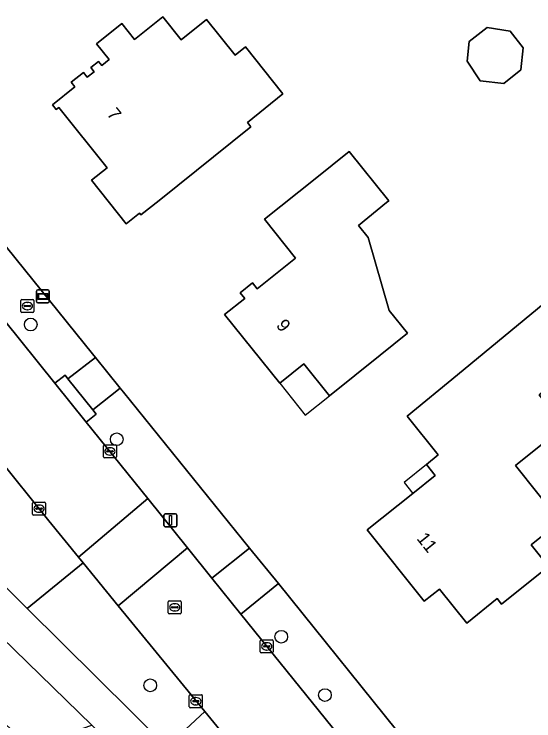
# Model space of a CAD drawing. Extents: x 162417 to 163722, y 384268 to 385417.
# Drawn here: x 163443.6 to 163483.6, y 384814.8 to 384869.2 of the extents above; entities that cross this region are included whole.
import ezdxf

# ---------------------------------------------------------------- set-up
doc = ezdxf.new("R2010")
doc.units = 0
for name, color, linetype in [('IMGEO_Berm_groen', 7, 'Continuous'), ('IMGEO_Boom', 7, 'Continuous'), ('IMGEO_Brandkraan', 7, 'Continuous'), ('IMGEO_Erf', 7, 'Continuous'), ('IMGEO_Groenvoorziening', 7, 'Continuous'), ('IMGEO_Kolk', 7, 'Continuous'), ('IMGEO_Lichtmast', 7, 'Continuous'), ('IMGEO_Loofbos', 7, 'Continuous'), ('IMGEO_Pand', 7, 'Continuous'), ('IMGEO_Pand_nummerreeks', 7, 'Continuous'), ('IMGEO_Pand_overbouw', 7, 'Continuous'), ('IMGEO_Rijbaan_lokaal_gesloten', 7, 'Continuous'), ('IMGEO_Rijbaan_lokaal_open', 7, 'Continuous'), ('IMGEO_Rioolput', 7, 'Continuous'), ('IMGEO_Verklikker', 7, 'Continuous'), ('IMGEO_Voetpad_open', 7, 'Continuous')]:
    doc.layers.add(name, color=color, linetype=linetype)

msp = doc.modelspace()

# ---------------------------------------------------------------- linework, layer by layer
at = {"layer": 'IMGEO_Berm_groen'}
for points in [[(163437.735, 384857.778), (163434.868, 384855.535), (163446.713, 384840.825), (163447.501, 384841.435), (163447.728, 384841.15), (163449.843, 384842.786), (163449.614, 384843.069)], [(163452.011, 384840.109), (163451.746, 384840.437), (163449.638, 384838.756), (163449.901, 384838.426), (163449.136, 384837.816), (163453.877, 384831.928), (163456.919, 384828.15), (163458.817, 384825.793), (163461.716, 384828.124)], [(163463.926, 384825.396), (163461.042, 384823.029), (163471.11, 384810.587), (163473.971, 384812.925)]]:
    msp.add_lwpolyline(points, close=True, dxfattribs=at)
at = {"layer": 'IMGEO_Boom'}
for centre in [(163444.862, 384845.327), (163451.482, 384836.492), (163464.148, 384821.301), (163454.061, 384817.556), (163467.509, 384816.807)]:
    msp.add_circle(centre, 0.489, dxfattribs=at)
at = {"layer": 'IMGEO_Brandkraan'}
for p, q in [((163444.106, 384846.323), (163444.106, 384847.175)), ((163444.181, 384847.249), (163445.033, 384847.249)), ((163444.594, 384847.029), (163444.619, 384847.029)), ((163445.107, 384847.175), (163445.107, 384846.323)), ((163444.365, 384846.743), (163444.365, 384846.755)), ((163444.803, 384846.706), (163444.405, 384846.706)), ((163444.408, 384846.792), (163444.806, 384846.792)), ((163444.617, 384846.469), (163444.592, 384846.469)), ((163444.849, 384846.755), (163444.849, 384846.743)), ((163445.033, 384846.249), (163444.181, 384846.249))]:
    msp.add_line(p, q, dxfattribs=at)
for points in [[(163444.106, 384846.323), (163444.106, 384847.175)], [(163444.181, 384847.249), (163445.033, 384847.249)], [(163445.107, 384847.175), (163445.107, 384846.323)], [(163445.033, 384846.249), (163444.181, 384846.249)]]:
    msp.add_lwpolyline(points, dxfattribs=at)
for centre, radius, start, end in [((163444.183, 384847.173), 0.0765, 91.552, 178.448), ((163444.183, 384847.173), 0.0765, 91.552, 178.448), ((163445.031, 384847.173), 0.0765, 1.552, 88.448), ((163445.031, 384847.173), 0.0765, 1.552, 88.448), ((163444.405, 384846.752), 0.0403, 85.8775, 175.7526), ((163444.402, 384846.742), 0.0366, 178.938, 274.7102), ((163444.806, 384846.749), 0.043, 264.8664, 352.4533), ((163444.81, 384846.754), 0.0386, 1.7309, 96.639), ((163444.183, 384846.325), 0.0765, 181.552, 268.448), ((163444.183, 384846.325), 0.0765, 181.552, 268.448), ((163445.031, 384846.325), 0.0765, 271.552, 358.448), ((163445.031, 384846.325), 0.0765, 271.552, 358.448)]:
    msp.add_arc(centre, radius, start, end, dxfattribs=at)
for centre, major_axis, ratio, start_param, end_param in [((163444.593, 384846.749), (-0.387, 0.002), 0.722429, 4.712389, 7.853982), ((163444.618, 384846.749), (-0.39, 0.002), 0.717154, 1.570796, 4.712389)]:
    msp.add_ellipse(centre, major_axis=major_axis, ratio=ratio, start_param=start_param, end_param=end_param, dxfattribs=at)
at = {"layer": 'IMGEO_Erf'}
msp.add_lwpolyline([(163565.372, 384794.06), (163550.928, 384821.281), (163500, 384915.752), (163498.731, 384918.106), (163416.764, 384883.847), (163435.391, 384860.693), (163437.735, 384857.778), (163449.614, 384843.069), (163449.843, 384842.786), (163451.746, 384840.437), (163452.011, 384840.109), (163461.716, 384828.124), (163463.926, 384825.396), (163473.971, 384812.925)], dxfattribs=at)
for points in [[(163454.74, 384854.883), (163453.339, 384853.761), (163453.226, 384853.901), (163452.211, 384853.088), (163449.536, 384856.429), (163450.737, 384857.391), (163447.017, 384862.037), (163446.817, 384861.877), (163446.533, 384862.231), (163448.263, 384863.616), (163447.977, 384863.972), (163448.912, 384864.721), (163449.209, 384864.351), (163449.748, 384864.783), (163449.492, 384865.104), (163450.085, 384865.579), (163450.341, 384865.258), (163450.912, 384865.715), (163449.932, 384866.941), (163451.87, 384868.49), (163452.856, 384867.258), (163455.036, 384869.004), (163456.454, 384867.233), (163458.403, 384868.793), (163460.597, 384866.054), (163461.386, 384866.686), (163464.28, 384863.072), (163461.541, 384860.879), (163461.81, 384860.543)], [(163479.462, 384864.093), (163478.456, 384865.602), (163478.614, 384867.104), (163479.997, 384868.174), (163481.781, 384867.901), (163482.78, 384866.627), (163482.6, 384864.918), (163481.281, 384863.869)], [(163471.755, 384842.967), (163467.853, 384839.839), (163465.886, 384842.293), (163464.033, 384840.807), (163459.793, 384846.096), (163461.338, 384847.335), (163460.99, 384847.769), (163461.936, 384848.528), (163462.3, 384848.074), (163463.185, 384848.784), (163465.258, 384850.445), (163462.87, 384853.423), (163466.772, 384856.551), (163469.377, 384858.64), (163472.432, 384854.854), (163472.248, 384854.706), (163470.086, 384852.954), (163470.844, 384852.015), (163472.457, 384846.406), (163473.861, 384844.655)], [(163481.118, 384823.815), (163480.784, 384824.231), (163478.429, 384822.347), (163476.331, 384824.97), (163475.151, 384824.026), (163470.757, 384829.52), (163474.277, 384832.334), (163475.995, 384833.708), (163475.323, 384834.548), (163476.245, 384835.285), (163473.854, 384838.277), (163477.716, 384841.453), (163486.967, 384849.063), (163489.539, 384845.845), (163486.875, 384843.715), (163487.611, 384842.793), (163484.002, 384839.907), (163485.944, 384837.478), (163482.187, 384834.474), (163485.634, 384830.162), (163483.403, 384828.377), (163484.737, 384826.709)]]:
    msp.add_lwpolyline(points, close=True, dxfattribs=at)
at = {"layer": 'IMGEO_Groenvoorziening'}
msp.add_lwpolyline([(163451.602, 384823.686), (163448.899, 384826.989), (163444.598, 384823.469), (163455.351, 384812.817), (163458.271, 384815.535)], close=True, dxfattribs=at)
at = {"layer": 'IMGEO_Kolk'}
for p, q in [((163450.531, 384836.063), (163451.383, 384836.063)), ((163450.456, 384835.137), (163450.456, 384835.989)), ((163450.715, 384835.557), (163450.715, 384835.569)), ((163451.153, 384835.52), (163450.755, 384835.52)), ((163450.758, 384835.606), (163451.156, 384835.606)), ((163450.944, 384835.843), (163450.969, 384835.843)), ((163451.199, 384835.569), (163451.199, 384835.557)), ((163451.457, 384835.989), (163451.457, 384835.137)), ((163451.383, 384835.063), (163450.531, 384835.063)), ((163450.967, 384835.283), (163450.942, 384835.283)), ((163445.002, 384830.73), (163445.002, 384831.582)), ((163445.077, 384831.656), (163445.929, 384831.656)), ((163445.261, 384831.15), (163445.261, 384831.162)), ((163445.304, 384831.199), (163445.702, 384831.199)), ((163445.49, 384831.436), (163445.515, 384831.436)), ((163445.745, 384831.162), (163445.745, 384831.15)), ((163446.003, 384831.582), (163446.003, 384830.73)), ((163445.929, 384830.656), (163445.077, 384830.656)), ((163445.699, 384831.113), (163445.301, 384831.113)), ((163445.513, 384830.876), (163445.488, 384830.876)), ((163462.535, 384820.125), (163462.535, 384820.977)), ((163462.61, 384821.051), (163463.462, 384821.051)), ((163463.023, 384820.831), (163463.048, 384820.831)), ((163463.536, 384820.977), (163463.536, 384820.125)), ((163462.794, 384820.545), (163462.794, 384820.557)), ((163463.232, 384820.508), (163462.834, 384820.508)), ((163462.837, 384820.594), (163463.235, 384820.594)), ((163463.046, 384820.271), (163463.021, 384820.271)), ((163463.278, 384820.557), (163463.278, 384820.545)), ((163463.462, 384820.051), (163462.61, 384820.051)), ((163457.072, 384815.912), (163457.072, 384816.764)), ((163457.147, 384816.838), (163457.999, 384816.838)), ((163457.56, 384816.618), (163457.585, 384816.618)), ((163458.073, 384816.764), (163458.073, 384815.912)), ((163457.331, 384816.332), (163457.331, 384816.344)), ((163457.769, 384816.295), (163457.371, 384816.295)), ((163457.374, 384816.381), (163457.772, 384816.381)), ((163457.583, 384816.058), (163457.558, 384816.058)), ((163457.815, 384816.344), (163457.815, 384816.332)), ((163457.999, 384815.838), (163457.147, 384815.838))]:
    msp.add_line(p, q, dxfattribs=at)
for points in [[(163450.531, 384836.063), (163451.383, 384836.063)], [(163450.456, 384835.137), (163450.456, 384835.989)], [(163451.457, 384835.989), (163451.457, 384835.137)], [(163451.383, 384835.063), (163450.531, 384835.063)], [(163445.002, 384830.73), (163445.002, 384831.582)], [(163445.077, 384831.656), (163445.929, 384831.656)], [(163446.003, 384831.582), (163446.003, 384830.73)], [(163445.929, 384830.656), (163445.077, 384830.656)], [(163462.535, 384820.125), (163462.535, 384820.977)], [(163462.61, 384821.051), (163463.462, 384821.051)], [(163463.536, 384820.977), (163463.536, 384820.125)], [(163463.462, 384820.051), (163462.61, 384820.051)], [(163457.072, 384815.912), (163457.072, 384816.764)], [(163457.147, 384816.838), (163457.999, 384816.838)], [(163458.073, 384816.764), (163458.073, 384815.912)], [(163457.999, 384815.838), (163457.147, 384815.838)]]:
    msp.add_lwpolyline(points, dxfattribs=at)
for centre, radius, start, end in [((163450.533, 384835.987), 0.0765, 91.552, 178.448), ((163450.533, 384835.987), 0.0765, 91.552, 178.448), ((163451.381, 384835.987), 0.0765, 1.552, 88.448), ((163451.381, 384835.987), 0.0765, 1.552, 88.448), ((163450.755, 384835.566), 0.0403, 85.8775, 175.7526), ((163450.752, 384835.556), 0.0366, 178.938, 274.7102), ((163451.156, 384835.563), 0.043, 264.8664, 352.4533), ((163451.16, 384835.568), 0.0386, 1.7309, 96.639), ((163450.533, 384835.139), 0.0765, 181.552, 268.448), ((163450.533, 384835.139), 0.0765, 181.552, 268.448), ((163451.381, 384835.139), 0.0765, 271.552, 358.448), ((163451.381, 384835.139), 0.0765, 271.552, 358.448), ((163445.079, 384831.58), 0.0765, 91.552, 178.448), ((163445.079, 384831.58), 0.0765, 91.552, 178.448), ((163445.301, 384831.159), 0.0403, 85.8775, 175.7526), ((163445.298, 384831.149), 0.0366, 178.938, 274.7102), ((163445.702, 384831.156), 0.043, 264.8664, 352.4533), ((163445.706, 384831.161), 0.0386, 1.7309, 96.639), ((163445.927, 384831.58), 0.0765, 1.552, 88.448), ((163445.927, 384831.58), 0.0765, 1.552, 88.448), ((163445.079, 384830.732), 0.0765, 181.552, 268.448), ((163445.079, 384830.732), 0.0765, 181.552, 268.448), ((163445.927, 384830.732), 0.0765, 271.552, 358.448), ((163445.927, 384830.732), 0.0765, 271.552, 358.448), ((163462.612, 384820.975), 0.0765, 91.552, 178.448), ((163462.612, 384820.975), 0.0765, 91.552, 178.448), ((163463.46, 384820.975), 0.0765, 1.552, 88.448), ((163463.46, 384820.975), 0.0765, 1.552, 88.448), ((163462.834, 384820.554), 0.0403, 85.8775, 175.7526), ((163462.831, 384820.544), 0.0366, 178.938, 274.7102), ((163463.235, 384820.551), 0.043, 264.8664, 352.4533), ((163463.239, 384820.556), 0.0386, 1.7309, 96.639), ((163462.612, 384820.127), 0.0765, 181.552, 268.448), ((163462.612, 384820.127), 0.0765, 181.552, 268.448), ((163463.46, 384820.127), 0.0765, 271.552, 358.448), ((163463.46, 384820.127), 0.0765, 271.552, 358.448), ((163457.149, 384816.762), 0.0765, 91.552, 178.448), ((163457.149, 384816.762), 0.0765, 91.552, 178.448), ((163457.997, 384816.762), 0.0765, 1.552, 88.448), ((163457.997, 384816.762), 0.0765, 1.552, 88.448), ((163457.149, 384815.914), 0.0765, 181.552, 268.448), ((163457.149, 384815.914), 0.0765, 181.552, 268.448), ((163457.371, 384816.341), 0.0403, 85.8775, 175.7526), ((163457.368, 384816.331), 0.0366, 178.938, 274.7102), ((163457.772, 384816.338), 0.043, 264.8664, 352.4533), ((163457.776, 384816.343), 0.0386, 1.7309, 96.639), ((163457.997, 384815.914), 0.0765, 271.552, 358.448), ((163457.997, 384815.914), 0.0765, 271.552, 358.448)]:
    msp.add_arc(centre, radius, start, end, dxfattribs=at)
for centre, major_axis, ratio, start_param, end_param in [((163450.943, 384835.563), (-0.387, 0.002), 0.722429, 4.712389, 7.853982), ((163450.968, 384835.563), (-0.39, 0.002), 0.717154, 1.570796, 4.712389), ((163445.489, 384831.156), (-0.387, 0.002), 0.722429, 4.712389, 7.853982), ((163445.514, 384831.156), (-0.39, 0.002), 0.717154, 1.570796, 4.712389), ((163463.022, 384820.551), (-0.387, 0.002), 0.722429, 4.712389, 7.853982), ((163463.047, 384820.551), (-0.39, 0.002), 0.717154, 1.570796, 4.712389), ((163457.559, 384816.338), (-0.387, 0.002), 0.722429, 4.712389, 7.853982), ((163457.584, 384816.338), (-0.39, 0.002), 0.717154, 1.570796, 4.712389)]:
    msp.add_ellipse(centre, major_axis=major_axis, ratio=ratio, start_param=start_param, end_param=end_param, dxfattribs=at)
at = {"layer": 'IMGEO_Lichtmast'}
for p, q in [((163455.119, 384829.85), (163455.119, 384830.65)), ((163455.119, 384830.65), (163455.119, 384829.85)), ((163455.219, 384830.75), (163456.009, 384830.75)), ((163456.009, 384830.75), (163455.219, 384830.75)), ((163456.109, 384830.65), (163456.109, 384829.85)), ((163456.109, 384829.85), (163456.109, 384830.65)), ((163456.009, 384829.75), (163455.219, 384829.75)), ((163455.219, 384829.75), (163456.009, 384829.75))]:
    msp.add_line(p, q, dxfattribs=at)
msp.add_lwpolyline([(163455.539, 384830.625), (163455.689, 384830.625), (163455.689, 384829.875), (163455.539, 384829.875), (163455.539, 384830.625)], dxfattribs=at)
for centre, start, end in [((163455.219, 384830.65), 90, 180), ((163455.219, 384830.65), 90, 180), ((163456.009, 384830.65), 0, 90), ((163456.009, 384830.65), 360, 90), ((163455.219, 384829.85), 180, 270), ((163455.219, 384829.85), 180, 270), ((163456.009, 384829.85), 270, 0), ((163456.009, 384829.85), 270, 0)]:
    msp.add_arc(centre, 0.1, start, end, dxfattribs=at)
at = {"layer": 'IMGEO_Loofbos'}
for points in [[(163404.422, 384858.994), (163383.225, 384876.4), (163378.166, 384887.357), (163371.736, 384882.911), (163444.744, 384812.832), (163449.552, 384814.496), (163441.59, 384822.244), (163437.759, 384821.38), (163413.902, 384849.546)], [(163392.196, 384872.647), (163408.421, 384859.297), (163410.514, 384857.379), (163414.147, 384853.364), (163438.619, 384824.336), (163442.822, 384825.228), (163444.598, 384823.469), (163448.899, 384826.989), (163448.546, 384827.421), (163446.26, 384830.213), (163406.766, 384879.335), (163392.734, 384873.707), (163392.106, 384873.165)]]:
    msp.add_lwpolyline(points, dxfattribs=at)
at = {"layer": 'IMGEO_Pand'}
for points in [[(163453.226, 384853.901), (163453.339, 384853.761), (163454.74, 384854.883), (163461.81, 384860.543), (163461.541, 384860.879), (163464.28, 384863.072), (163461.386, 384866.686), (163460.597, 384866.054), (163458.403, 384868.793), (163456.454, 384867.233), (163455.036, 384869.004), (163452.856, 384867.258), (163451.87, 384868.49), (163449.932, 384866.941), (163450.912, 384865.715), (163450.341, 384865.258), (163450.085, 384865.579), (163449.492, 384865.104), (163449.748, 384864.783), (163449.209, 384864.351), (163448.912, 384864.721), (163447.977, 384863.972), (163448.263, 384863.616), (163446.533, 384862.231), (163446.817, 384861.877), (163447.017, 384862.037), (163450.737, 384857.391), (163449.536, 384856.429), (163452.211, 384853.088)], [(163478.614, 384867.104), (163478.456, 384865.602), (163479.462, 384864.093), (163481.281, 384863.869), (163482.6, 384864.918), (163482.78, 384866.627), (163481.781, 384867.901), (163479.997, 384868.174)], [(163470.844, 384852.015), (163470.086, 384852.954), (163472.248, 384854.706), (163472.432, 384854.854), (163469.377, 384858.64), (163466.772, 384856.551), (163462.87, 384853.423), (163465.258, 384850.445), (163463.185, 384848.784), (163462.3, 384848.074), (163461.936, 384848.528), (163460.99, 384847.769), (163461.338, 384847.335), (163459.793, 384846.096), (163464.033, 384840.807), (163465.886, 384842.293), (163467.853, 384839.839), (163471.755, 384842.967), (163473.861, 384844.655), (163472.457, 384846.406)], [(163485.944, 384837.478), (163484.002, 384839.907), (163487.611, 384842.793), (163486.875, 384843.715), (163489.539, 384845.845), (163486.967, 384849.063), (163477.716, 384841.453), (163473.854, 384838.277), (163476.245, 384835.285), (163475.323, 384834.548), (163475.995, 384833.708), (163474.277, 384832.334), (163470.757, 384829.52), (163475.151, 384824.026), (163476.331, 384824.97), (163478.429, 384822.347), (163480.784, 384824.231), (163481.118, 384823.815), (163484.737, 384826.709), (163483.403, 384828.377), (163485.634, 384830.162), (163482.187, 384834.474)]]:
    msp.add_lwpolyline(points, close=True, dxfattribs=at)
at = {"layer": 'IMGEO_Pand_overbouw'}
for points in [[(163465.886, 384842.293), (163464.033, 384840.807), (163466, 384838.354), (163467.853, 384839.839)], [(163475.995, 384833.708), (163475.323, 384834.548), (163473.604, 384833.174), (163474.277, 384832.334)]]:
    msp.add_lwpolyline(points, close=True, dxfattribs=at)
at = {"layer": 'IMGEO_Rijbaan_lokaal_gesloten'}
for points in [[(163406.766, 384879.335), (163446.26, 384830.213), (163448.546, 384827.421), (163453.877, 384831.928), (163449.136, 384837.816), (163446.713, 384840.825), (163434.868, 384855.535), (163432.532, 384858.437), (163413.249, 384882.384)], [(163480.069, 384799.537), (163479.692, 384800.002), (163475.697, 384804.93), (163474.814, 384806.019), (163471.11, 384810.587), (163461.042, 384823.029), (163458.817, 384825.793), (163456.919, 384828.15), (163451.602, 384823.686), (163458.271, 384815.535), (163461.838, 384811.172), (163473.146, 384797.169), (163475.492, 384794.264), (163498.152, 384766.179), (163500.768, 384762.843)]]:
    msp.add_lwpolyline(points, dxfattribs=at)
at = {"layer": 'IMGEO_Rijbaan_lokaal_open'}
msp.add_lwpolyline([(163448.899, 384826.989), (163451.602, 384823.686), (163456.919, 384828.15), (163453.877, 384831.928), (163448.546, 384827.421)], close=True, dxfattribs=at)
at = {"layer": 'IMGEO_Rioolput'}
for p, q in [((163455.521, 384824.061), (163456.373, 384824.061)), ((163455.446, 384823.135), (163455.446, 384823.987)), ((163455.705, 384823.555), (163455.705, 384823.567)), ((163456.143, 384823.518), (163455.745, 384823.518)), ((163455.748, 384823.604), (163456.146, 384823.604)), ((163455.934, 384823.841), (163455.959, 384823.841)), ((163456.189, 384823.567), (163456.189, 384823.555)), ((163456.447, 384823.987), (163456.447, 384823.135)), ((163456.373, 384823.061), (163455.521, 384823.061)), ((163455.957, 384823.281), (163455.932, 384823.281))]:
    msp.add_line(p, q, dxfattribs=at)
for points in [[(163455.521, 384824.061), (163456.373, 384824.061)], [(163455.446, 384823.135), (163455.446, 384823.987)], [(163456.447, 384823.987), (163456.447, 384823.135)], [(163456.373, 384823.061), (163455.521, 384823.061)]]:
    msp.add_lwpolyline(points, dxfattribs=at)
for centre, radius, start, end in [((163455.523, 384823.985), 0.0765, 91.552, 178.448), ((163455.523, 384823.985), 0.0765, 91.552, 178.448), ((163456.371, 384823.985), 0.0765, 1.552, 88.448), ((163456.371, 384823.985), 0.0765, 1.552, 88.448), ((163455.745, 384823.564), 0.0403, 85.8775, 175.7526), ((163455.742, 384823.554), 0.0366, 178.938, 274.7102), ((163456.146, 384823.561), 0.043, 264.8664, 352.4533), ((163456.15, 384823.566), 0.0386, 1.7309, 96.639), ((163455.523, 384823.137), 0.0765, 181.552, 268.448), ((163455.523, 384823.137), 0.0765, 181.552, 268.448), ((163456.371, 384823.137), 0.0765, 271.552, 358.448), ((163456.371, 384823.137), 0.0765, 271.552, 358.448)]:
    msp.add_arc(centre, radius, start, end, dxfattribs=at)
for centre, major_axis, ratio, start_param, end_param in [((163455.933, 384823.561), (-0.387, 0.002), 0.722429, 4.712389, 7.853982), ((163455.958, 384823.561), (-0.39, 0.002), 0.717154, 1.570796, 4.712389)]:
    msp.add_ellipse(centre, major_axis=major_axis, ratio=ratio, start_param=start_param, end_param=end_param, dxfattribs=at)
at = {"layer": 'IMGEO_Verklikker'}
for p, q in [((163445.395, 384847.988), (163446.185, 384847.988)), ((163446.185, 384847.988), (163445.395, 384847.988)), ((163445.295, 384847.088), (163445.295, 384847.888)), ((163445.295, 384847.888), (163445.295, 384847.088)), ((163446.285, 384847.888), (163446.285, 384847.088)), ((163446.285, 384847.088), (163446.285, 384847.888)), ((163446.185, 384846.988), (163445.395, 384846.988)), ((163445.395, 384846.988), (163446.185, 384846.988))]:
    msp.add_line(p, q, dxfattribs=at)
for points in [[(163445.396, 384847.72), (163446.184, 384847.72), (163446.184, 384847.256), (163445.396, 384847.256), (163445.396, 384847.72)], [(163445.461, 384847.655), (163445.461, 384847.321), (163446.119, 384847.321), (163446.119, 384847.655), (163445.461, 384847.655)]]:
    msp.add_lwpolyline(points, dxfattribs=at)
for centre, start, end in [((163445.395, 384847.888), 90, 180), ((163445.395, 384847.888), 90, 180), ((163446.185, 384847.888), 0, 90), ((163446.185, 384847.888), 360, 90), ((163445.395, 384847.088), 180, 270), ((163445.395, 384847.088), 180, 270), ((163446.185, 384847.088), 270, 0), ((163446.185, 384847.088), 270, 0)]:
    msp.add_arc(centre, 0.1, start, end, dxfattribs=at)
at = {"layer": 'IMGEO_Voetpad_open'}
for points in [[(163502.447, 384756.771), (163501.034, 384756.293), (163498.788, 384759.203), (163472.091, 384792.3), (163470.199, 384794.668), (163457.83, 384809.947), (163455.351, 384812.817), (163444.598, 384823.469), (163442.822, 384825.228), (163438.619, 384824.336), (163414.147, 384853.364)], [(163413.902, 384849.546), (163437.759, 384821.38), (163441.59, 384822.244), (163449.552, 384814.496), (163452.807, 384811.328), (163478.968, 384778.944)]]:
    msp.add_lwpolyline(points, dxfattribs=at)
for points in [[(163449.843, 384842.786), (163447.728, 384841.15), (163449.638, 384838.756), (163451.746, 384840.437)], [(163447.728, 384841.15), (163447.501, 384841.435), (163446.713, 384840.825), (163449.136, 384837.816), (163449.901, 384838.426), (163449.638, 384838.756)], [(163461.716, 384828.124), (163458.817, 384825.793), (163461.042, 384823.029), (163463.926, 384825.396)], [(163457.83, 384809.947), (163461.838, 384811.172), (163458.271, 384815.535), (163455.351, 384812.817)]]:
    msp.add_lwpolyline(points, close=True, dxfattribs=at)

# ---------------------------------------------------------------- texts
at = {"layer": 'IMGEO_Pand_nummerreeks'}
for s, rotation, p in [('7', 308.6839, (163450.673, 384861.505)), ('9', 308.7203, (163463.707, 384845.241)), ('11', 308.6515, (163474.534, 384828.833))]:
    msp.add_text(s, height=1, rotation=rotation, dxfattribs=at).set_placement(p)

doc.saveas('drawing.dxf')
